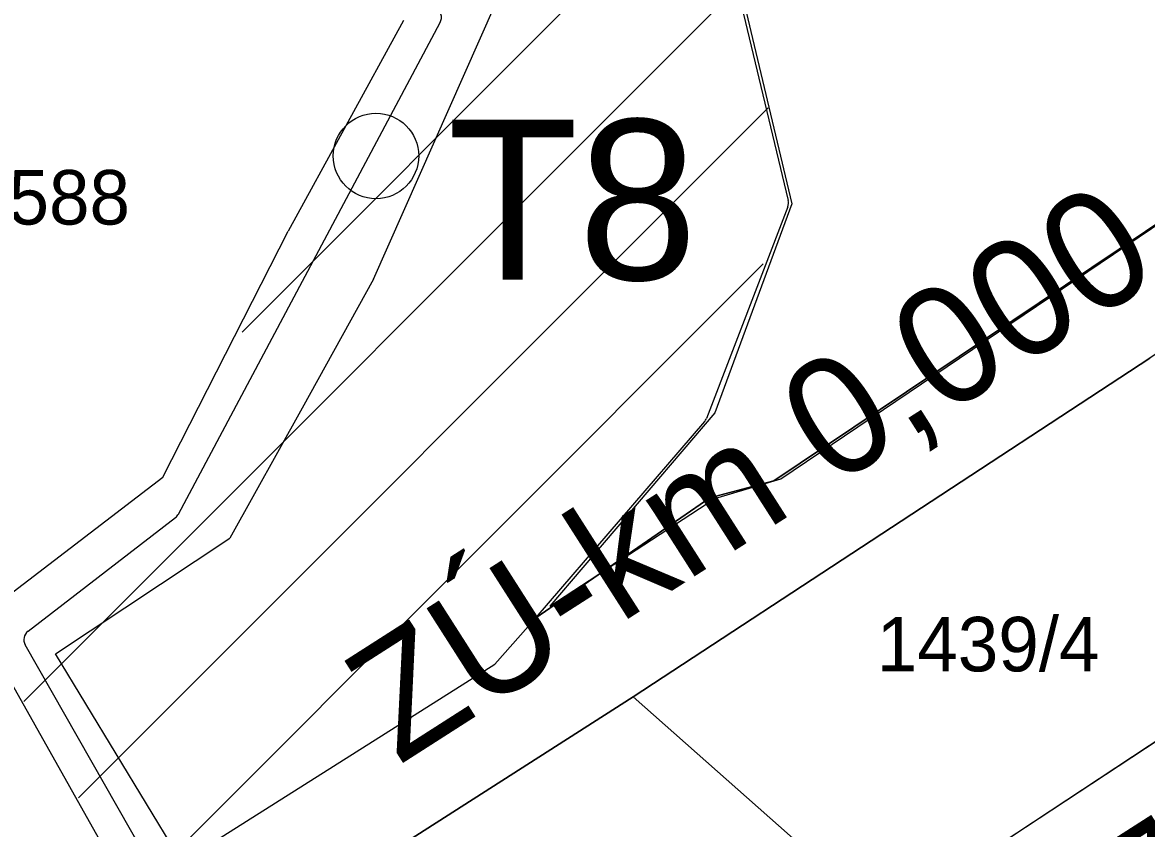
# Model space of a CAD drawing. Extents: x -510185 to -506993, y -1126306 to -1123642.
# Drawn here: x -508817.2 to -508711.9, y -1125228.7 to -1125153.3 of the extents above; entities that cross this region are included whole.
import ezdxf

# ---------------------------------------------------------------- set-up
doc = ezdxf.new("R2010")
doc.units = 0
for name, color, linetype in [('parcelni hranice', 7, 'Continuous'), ('popis cesty', 7, 'Continuous'), ('tunky', 7, 'Continuous'), ('u_dalnice', 7, 'Continuous'), ('u_popis', 7, 'Continuous'), ('u_stávající', 7, 'Continuous'), ('u_tok Luha', 7, 'Continuous'), ('u_vysadba', 7, 'Continuous'), ('ˇ2', 7, 'Continuous')]:
    doc.layers.add(name, color=color, linetype=linetype)

msp = doc.modelspace()

# ---------------------------------------------------------------- linework, layer by layer
at = {"layer": 'parcelni hranice'}
for p, q in [((-508652.13, -1125132.63), (-508746.81, -1125196.18)), ((-508784.33, -1125177.3), (-508772.97, -1125151.69)), ((-508781.52, -1125153.07), (-508792.32, -1125172.79)), ((-508804.05, -1125195.82), (-508792.32, -1125172.79)), ((-508784.33, -1125177.3), (-508791.01, -1125189.35)), ((-508760.01, -1125216.39), (-508711.6, -1125184.7)), ((-508791.01, -1125189.35), (-508797.77, -1125201.53)), ((-508821.56, -1125209.2), (-508804.05, -1125195.82)), ((-508746.81, -1125196.18), (-508752.81, -1125197.77)), ((-508752.81, -1125197.77), (-508769.11, -1125208.98)), ((-508814.1, -1125212.36), (-508797.77, -1125201.53)), ((-508687.01, -1125204.78), (-508728.66, -1125232.15)), ((-508807.09, -1125234.86), (-508821.56, -1125209.2)), ((-508772.96, -1125213.32), (-508769.11, -1125208.98)), ((-508802.28, -1125231.83), (-508814.1, -1125212.36)), ((-508802.28, -1125231.83), (-508772.96, -1125213.32)), ((-508781.13, -1125229.9), (-508760.01, -1125216.39)), ((-508760.01, -1125216.39), (-508736.39, -1125237.23))]:
    msp.add_line(p, q, dxfattribs=at)
at = {"layer": 'tunky'}
msp.add_circle((-508784.09, -1125165.76), 4, dxfattribs=at)
msp.add_circle((-508784.09, -1125165.76), 4, dxfattribs=at)
at = {"layer": 'u_dalnice'}
for points in [[(-508307.98, -1124853.09), (-508351.15, -1124903.3), (-508395.31, -1124933.42), (-508430.84, -1124957.09), (-508470.01, -1124969.39), (-508498.1, -1124985.49), (-508504.09, -1124992.25), (-508507.8, -1125000.91), (-508507.87, -1125010.02), (-508504.83, -1125020.2), (-508497.14, -1125029.69), (-508568.56, -1125084.09), (-508640.34, -1125135.94), (-508659.86, -1125149.57), (-508711.6, -1125184.7), (-508760.01, -1125216.39), (-508781.13, -1125229.9), (-508797.28, -1125240.07), (-508802.36, -1125243.25), (-508808.34, -1125246.99), (-508884.57, -1125292.95)], [(-508883.7, -1125327.34), (-508849.68, -1125307.43), (-508793.17, -1125273.22), (-508768.24, -1125257.59), (-508728.66, -1125232.15), (-508680.92, -1125200.66), (-508615.84, -1125155.75), (-508609.53, -1125151.29), (-508577.81, -1125128.66), (-508544.87, -1125104.09), (-508479.09, -1125054.05), (-508464.05, -1125074.51), (-508457.81, -1125079.15), (-508450.36, -1125080.3), (-508443.41, -1125079.08), (-508435.52, -1125073.29), (-508420.42, -1125058.52), (-508416.68, -1125054.97), (-508374.92, -1125015.28), (-508354.65, -1124976.88), (-508350.21, -1124971.95), (-508276.53, -1124888.42)]]:
    msp.add_lwpolyline(points, dxfattribs=at)
at = {"layer": 'u_stávající'}
for p, q in [((-508796.62, -1125182.24), (-508755.56, -1125141.18)), ((-508750.43, -1125149.34), (-508745.47, -1125169.92)), ((-508817.07, -1125216.82), (-508750.15, -1125149.9)), ((-508811.95, -1125225.84), (-508747.35, -1125161.25)), ((-508745.51, -1125170.51), (-508753.13, -1125190.32)), ((-508806.82, -1125234.86), (-508747.83, -1125175.87)), ((-508753.31, -1125190.62), (-508769.11, -1125208.97)), ((-508769.12, -1125208.99), (-508772.96, -1125213.32))]:
    msp.add_line(p, q, dxfattribs=at)
for centre, start, end in [((-508746.45, -1125170.15), 338.9625, 13.5359), ((-508754.07, -1125189.96), 319.2885, 338.9625), ((-508769.86, -1125208.32), 318.4239, 319.2885)]:
    msp.add_arc(centre, 1, start, end, dxfattribs=at)
at = {"layer": 'u_tok Luha'}
for p, q in [((-508802.59, -1125199.27), (-508778.08, -1125153.27)), ((-508816.68, -1125210.24), (-508802.86, -1125199.6)), ((-508792.65, -1125254.11), (-508816.94, -1125211.52))]:
    msp.add_line(p, q, dxfattribs=at)
for centre, start, end in [((-508778.96, -1125152.8), 331.9553, 64.6986), ((-508803.47, -1125198.8), 307.5963, 331.9553), ((-508816.07, -1125211.03), 127.5963, 209.6927)]:
    msp.add_arc(centre, 1, start, end, dxfattribs=at)
at = {"layer": 'u_vysadba'}
for p, q in [((-508746.81, -1125196.18), (-508652.13, -1125132.63)), ((-508752.81, -1125197.77), (-508746.81, -1125196.18)), ((-508769.11, -1125208.98), (-508752.81, -1125197.77)), ((-508772.96, -1125213.32), (-508769.11, -1125208.98))]:
    msp.add_line(p, q, dxfattribs=at)
msp.add_lwpolyline([(-508647.99, -1125129.69), (-508683.19, -1125102.31), (-508704.19, -1125089.14), (-508717.77, -1125082.96), (-508733.83, -1125080.08), (-508778.3, -1125085.43), (-508789, -1125094.28), (-508786.94, -1125098.81), (-508793.12, -1125121.25), (-508758.95, -1125135.66), (-508749.89, -1125150.27), (-508745.15, -1125170.24), (-508752.36, -1125189.8), (-508767.8, -1125207.91), (-508752.36, -1125197.83), (-508746.18, -1125195.97)], close=True, dxfattribs=at)

# ---------------------------------------------------------------- texts
at = {"layer": 'popis cesty'}
for s, p in [('ZÚ-km 0,000', (-508781.95, -1125222.82)), ('KÚ-km 0,976', (-508770.35, -1125278.13))]:
    msp.add_text(s, height=11, rotation=32.5947, dxfattribs=at).set_placement(p)
at = {"layer": 'u_popis'}
msp.add_text('T8', height=15, dxfattribs=at).set_placement((-508777.4, -1125177.35))
at = {"layer": 'ˇ2'}
for s, p in [('1588', (-508822.3, -1125172.18)), ('1439/4', (-508737.18, -1125214))]:
    msp.add_text(s, height=5.1, dxfattribs=at).set_placement(p)

doc.saveas('drawing.dxf')
